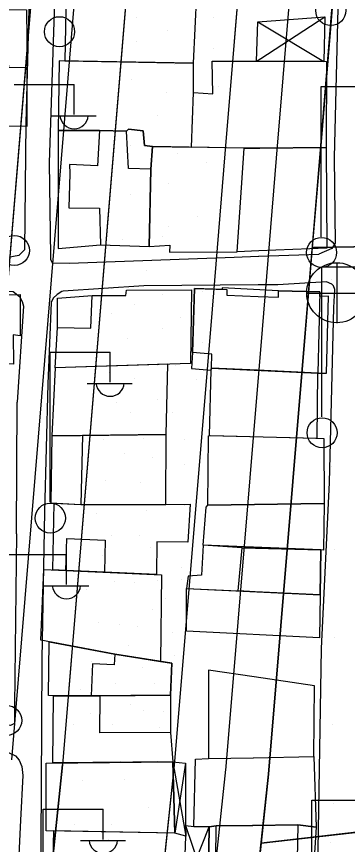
# Model space of a CAD drawing. Extents: x 417997 to 421451, y 4451742 to 4455216.
# Drawn here: x 420193.8 to 420232.3, y 4453202.3 to 4453298.8 of the extents above; entities that cross this region are included whole.
import ezdxf

# ---------------------------------------------------------------- set-up
doc = ezdxf.new("R2010")
doc.units = 0
for name, color, linetype in [('ADA', 7, 'Continuous'), ('ADAKENARI', 7, 'Continuous'), ('B_Mesken', 7, 'Continuous'), ('B_Sundurma', 7, 'Continuous'), ('B_Teras', 7, 'Continuous'), ('Default', 7, 'Continuous'), ('KALDIRIM', 7, 'Continuous'), ('PL_AYA_PARK_DINLENME', 7, 'Continuous'), ('PL_SAY_DINI_TESIS', 7, 'Continuous'), ('PL_TİCK', 7, 'Continuous'), ('PL_TURZM', 7, 'Continuous'), ('S_Elektrik_Diregi', 7, 'Continuous'), ('S_Rogar_Kapagi', 7, 'Continuous'), ('TR_DINITESIS', 7, 'Continuous'), ('TR_PARKALANI', 7, 'Continuous'), ('TR_TİC_TURIZM_K', 7, 'Continuous'), ('TR_TİCK', 7, 'Continuous'), ('Yol_Sose', 7, 'Continuous')]:
    doc.layers.add(name, color=color, linetype=linetype)

# ---------------------------------------------------------------- blocks, each defined once
blk = doc.blocks.new('POINT_DISPLAY')
at = {"layer": 'Default'}
blk.add_line((0, 0), (0, 0), dxfattribs=at)

msp = doc.modelspace()

# ---------------------------------------------------------------- linework, layer by layer
at = {"layer": 'ADA'}
msp.add_line((420222.297, 4453202.415), (420254.587, 4453206.153), dxfattribs=at)
msp.add_line((420222.297, 4453202.415), (420254.587, 4453206.153), dxfattribs=at)
at = {"layer": 'ADAKENARI'}
for p, q in [((420213.082, 4453379.48), (420199.164, 4453211.533)), ((420213.082, 4453379.48), (420199.164, 4453211.533)), ((420229.073, 4453281.843), (420236.838, 4453375.541)), ((420229.073, 4453281.843), (420236.838, 4453375.541)), ((420218.11, 4453282.752), (420225.632, 4453373.513)), ((420218.11, 4453282.752), (420225.632, 4453373.513)), ((420188.211, 4453212.56), (420200.344, 4453358.96)), ((420188.211, 4453212.56), (420200.344, 4453358.96)), ((420216.455, 4453262.772), (420218.11, 4453282.752)), ((420216.455, 4453262.772), (420218.11, 4453282.752)), ((420227.417, 4453261.863), (420229.073, 4453281.843)), ((420227.417, 4453261.863), (420229.073, 4453281.843)), ((420228.245, 4453271.853), (420271.831, 4453272.539)), ((420228.245, 4453271.853), (420271.831, 4453272.539)), ((420212.206, 4453211.509), (420216.455, 4453262.772)), ((420212.206, 4453211.509), (420216.455, 4453262.772)), ((420223.158, 4453210.47), (420227.417, 4453261.863)), ((420223.158, 4453210.47), (420227.417, 4453261.863)), ((420196.468, 4453185.779), (420199.164, 4453211.533)), ((420196.468, 4453185.779), (420199.164, 4453211.533)), ((420209.545, 4453186.605), (420212.206, 4453211.509)), ((420209.545, 4453186.605), (420212.206, 4453211.509)), ((420220.508, 4453185.677), (420223.158, 4453210.47)), ((420220.508, 4453185.677), (420223.158, 4453210.47))]:
    msp.add_line(p, q, dxfattribs=at)
at = {"layer": 'B_Mesken'}
for points in [[(420214.405, 4453293.334), (420214.788, 4453301.452), (420199.584, 4453301.44), (420199.438, 4453293.606)], [(420184.753, 4453299.685), (420194.96, 4453299.548), (420195.046, 4453292.785), (420192.881, 4453292.826), (420192.886, 4453293.103), (420184.519, 4453293.222)], [(420195.046, 4453292.785), (420192.881, 4453292.826), (420192.886, 4453293.103), (420184.519, 4453293.222), (420184.466, 4453291.733), (420184.407, 4453286.04), (420192.74, 4453286.019), (420195.033, 4453285.968)], [(420214.426, 4453289.904), (420214.405, 4453293.334), (420198.762, 4453293.618), (420198.655, 4453285.469), (420203.472, 4453285.49), (420206.597, 4453285.393), (420206.83, 4453285.639), (420208.561, 4453285.425), (420208.712, 4453283.745), (420209.624, 4453283.633), (420214.16, 4453283.54)], [(420222.132, 4453283.429), (420220.326, 4453283.414), (420214.16, 4453283.54), (420214.426, 4453289.904), (420216.652, 4453289.75), (420216.567, 4453293.574), (420222.239, 4453293.555), (420222.247, 4453293.555), (420229.907, 4453293.529), (420229.874, 4453283.493), (420222.14, 4453283.429)], [(420203.472, 4453285.49), (420198.655, 4453285.469), (420198.652, 4453271.74), (420203.559, 4453272.149), (420209.252, 4453271.978), (420209.443, 4453280.987), (420209.624, 4453283.633), (420208.712, 4453283.745), (420208.561, 4453285.425), (420206.83, 4453285.639), (420206.597, 4453285.393)], [(420209.252, 4453271.978), (420211.646, 4453272.134), (420211.623, 4453271.285), (420219.483, 4453271.34), (420220.326, 4453283.414), (420209.624, 4453283.633), (420209.443, 4453280.987)], [(420222.005, 4453271.439), (420219.483, 4453271.34), (420220.326, 4453283.414), (420222.132, 4453283.429), (420222.14, 4453283.429), (420229.874, 4453283.493), (420229.963, 4453271.752), (420222.014, 4453271.44)], [(420179.075, 4453258.498), (420179.739, 4453267.835), (420190.65, 4453267.421), (420190.574, 4453266.285), (420194.228, 4453266.375), (420194.229, 4453261.551), (420193.386, 4453261.667), (420193.428, 4453258.256)], [(420198.552, 4453262.511), (420198.551, 4453265.941), (420202.611, 4453266.263), (420206.509, 4453266.255), (420206.596, 4453266.865), (420214.165, 4453266.906), (420214.072, 4453258.32), (420198.283, 4453257.834)], [(420230.15, 4453266.165), (420229.116, 4453266.137), (420229.13, 4453266.684), (420224.324, 4453266.803), (420217.753, 4453267.15), (420217.765, 4453266.957), (420214.545, 4453267.055), (420214.276, 4453259.591), (420214.172, 4453257.749), (420216.444, 4453257.541), (420216.51, 4453257.789), (420228.878, 4453257.212), (420229.899, 4453257.187)], [(420198.283, 4453257.834), (420197.894, 4453249.88), (420211.233, 4453250.051), (420211.423, 4453258.238)], [(420228.808, 4453249.603), (420228.878, 4453257.212), (420216.51, 4453257.789), (420216.444, 4453257.541), (420216.225, 4453249.916)], [(420197.894, 4453249.88), (420197.782, 4453242.075), (420201.276, 4453241.876), (420211.199, 4453241.889), (420211.233, 4453250.051), (420201.494, 4453249.926)], [(420216.069, 4453241.807), (420216.162, 4453249.913), (420216.429, 4453249.928), (420228.676, 4453249.605), (420229.606, 4453249.588), (420229.633, 4453241.992)], [(420198.171, 4453242.053), (420201.276, 4453241.876), (420211.199, 4453241.889), (420214.037, 4453241.922), (420213.736, 4453237.492), (420210.148, 4453237.553), (420210.112, 4453233.728), (420204.028, 4453234.004), (420199.529, 4453234.208), (420198.033, 4453234.275)], [(420215.55, 4453237.168), (420215.906, 4453241.594), (420216.069, 4453241.807), (420229.633, 4453241.992), (420229.543, 4453236.578), (420229.256, 4453236.617)], [(420215.55, 4453237.168), (420215.341, 4453233.658), (420213.799, 4453233.555), (420213.605, 4453232.114), (420219.614, 4453231.82), (420229.185, 4453231.353), (420229.256, 4453236.617), (420220.095, 4453236.845)], [(420210.702, 4453233.701), (420210.57, 4453223.604), (420205.255, 4453224.435), (420196.637, 4453226.067), (420196.99, 4453234.323)], [(420213.59, 4453227.114), (420213.605, 4453232.114), (420229.185, 4453231.353), (420229.105, 4453226.344)], [(420198.087, 4453219.592), (420197.516, 4453219.628), (420197.613, 4453225.882), (420205.255, 4453224.435), (420210.57, 4453223.604), (420211.893, 4453223.397), (420211.746, 4453219.687), (420202.484, 4453219.6)], [(420221.481, 4453221.796), (420216.147, 4453222.587), (420216.142, 4453212.272), (420221.381, 4453212.384), (420221.39, 4453212.384), (420228.414, 4453212.535), (420228.491, 4453220.758), (420221.489, 4453221.795)], [(420211.713, 4453215.321), (420211.991, 4453211.894), (420198.027, 4453211.765), (420198.087, 4453219.592), (420203.553, 4453219.602), (420211.746, 4453219.687)], [(420221.298, 4453204.489), (420217.057, 4453204.425), (420216.231, 4453204.318), (420214.453, 4453204.365), (420214.629, 4453212.218), (420216.142, 4453212.272), (420221.381, 4453212.384), (420221.39, 4453212.384), (420228.414, 4453212.535), (420228.713, 4453204.303), (420226.563, 4453204.568), (420221.307, 4453204.489)], [(420197.233, 4453211.757), (420211.991, 4453211.894), (420212.255, 4453203.601), (420197.251, 4453203.859)], [(420221.214, 4453196.533), (420216.981, 4453196.553), (420216.134, 4453196.575), (420216.231, 4453204.318), (420217.057, 4453204.425), (420221.298, 4453204.489), (420221.307, 4453204.489), (420226.563, 4453204.568), (420228.713, 4453204.303), (420228.189, 4453196.483), (420226.426, 4453196.509), (420221.223, 4453196.533)], [(420198.113, 4453203.845), (420197.924, 4453195.737), (420210.238, 4453195.361), (420211.421, 4453195.413), (420211.511, 4453200.027), (420213.41, 4453199.948), (420213.531, 4453203.243), (420212.255, 4453203.601)]]:
    msp.add_lwpolyline(points, close=True, dxfattribs=at)
at = {"layer": 'B_Sundurma'}
for p, q in [((420221.903, 4453298.153), (420222.285, 4453297.923)), ((420222.242, 4453293.872), (420229.71, 4453298.713)), ((420222.285, 4453297.923), (420229.584, 4453293.53)), ((420221.756, 4453293.557), (420222.242, 4453293.872)), ((420211.991, 4453211.894), (420213.531, 4453203.243)), ((420213.492, 4453211.757), (420212.255, 4453203.601)), ((420213.484, 4453204.495), (420216.134, 4453196.575)), ((420213.191, 4453196.697), (420216.231, 4453204.318))]:
    msp.add_line(p, q, dxfattribs=at)
for points in [[(420221.756, 4453293.557), (420221.903, 4453298.153), (420229.71, 4453298.713), (420229.584, 4453293.53)], [(420211.991, 4453211.894), (420213.492, 4453211.757), (420213.484, 4453204.495), (420213.531, 4453203.243), (420212.255, 4453203.601)], [(420215.55, 4453196.619), (420213.191, 4453196.697), (420213.41, 4453199.948), (420213.531, 4453203.243), (420213.484, 4453204.495), (420214.453, 4453204.365), (420216.231, 4453204.318), (420216.134, 4453196.575)]]:
    msp.add_lwpolyline(points, close=True, dxfattribs=at)
at = {"layer": 'B_Teras'}
for points in [[(420200.011, 4453280.451), (420199.873, 4453276.461), (420203.46, 4453276.419), (420203.559, 4453272.149), (420209.252, 4453271.978), (420209.443, 4453280.987), (420206.822, 4453281.05), (420206.597, 4453285.393), (420203.472, 4453285.49), (420203.226, 4453281.349), (420199.982, 4453281.519)], [(420198.283, 4453257.834), (420198.552, 4453262.511), (420202.447, 4453262.437), (420202.611, 4453266.263), (420206.509, 4453266.255), (420206.596, 4453266.865), (420214.165, 4453266.906), (420214.072, 4453258.32)], [(420221.858, 4453257.54), (420216.51, 4453257.789), (420216.559, 4453259.399), (420214.276, 4453259.591), (420214.545, 4453267.055), (420218.28, 4453266.941), (420218.276, 4453266.307), (420221.949, 4453266.143), (420224.312, 4453266.038), (420224.324, 4453266.803), (420229.13, 4453266.684), (420228.878, 4453257.212)], [(420201.494, 4453249.926), (420201.276, 4453241.876), (420211.199, 4453241.889), (420211.233, 4453250.051)], [(420199.529, 4453234.208), (420199.644, 4453237.924), (420204.126, 4453237.748), (420204.028, 4453234.004)], [(420221.639, 4453236.806), (420229.256, 4453236.617), (420229.185, 4453231.353), (420221.586, 4453231.724), (420219.614, 4453231.82), (420220.095, 4453236.845)], [(420205.255, 4453224.435), (420205.188, 4453223.204), (420202.64, 4453223.306), (420202.484, 4453219.6), (420203.553, 4453219.602), (420211.746, 4453219.687), (420211.893, 4453223.397)], [(420203.496, 4453215.284), (420203.553, 4453219.602), (420211.746, 4453219.687), (420211.713, 4453215.321)], [(420221.214, 4453196.533), (420216.981, 4453196.553), (420217.057, 4453204.425), (420221.298, 4453204.489), (420221.307, 4453204.489), (420226.563, 4453204.568), (420226.426, 4453196.509), (420221.223, 4453196.533)]]:
    msp.add_lwpolyline(points, close=True, dxfattribs=at)
at = {"layer": 'KALDIRIM'}
for p, q in [((420207.103, 4453379.976), (420193.194, 4453212.147)), ((420207.103, 4453379.976), (420193.194, 4453212.147)), ((420224.09, 4453282.256), (420231.612, 4453373.017)), ((420224.09, 4453282.256), (420231.612, 4453373.017)), ((420222.434, 4453262.276), (420224.09, 4453282.256)), ((420222.434, 4453262.276), (420224.09, 4453282.256)), ((420218.175, 4453210.883), (420222.434, 4453262.276)), ((420218.175, 4453210.883), (420222.434, 4453262.276)), ((420215.537, 4453186.209), (420218.186, 4453211.001)), ((420215.537, 4453186.209), (420218.186, 4453211.001))]:
    msp.add_line(p, q, dxfattribs=at)
at = {"layer": 'PL_AYA_PARK_DINLENME'}
for points in [[(420213.082, 4453379.48), (420199.164, 4453211.533), (420196.468, 4453185.779), (420194.898, 4453160.649), (420194.07, 4453147.402)], [(420213.082, 4453379.48), (420199.164, 4453211.533), (420196.468, 4453185.779), (420194.898, 4453160.649), (420194.07, 4453147.402)], [(420207.007, 4453145.986), (420207.873, 4453159.838), (420209.545, 4453186.605), (420212.206, 4453211.509), (420216.455, 4453262.772), (420218.11, 4453282.752), (420225.632, 4453373.513)], [(420207.007, 4453145.986), (420207.873, 4453159.838), (420209.545, 4453186.605), (420212.206, 4453211.509), (420216.455, 4453262.772), (420218.11, 4453282.752), (420225.632, 4453373.513)], [(420320.42, 4453206.383), (420343.792, 4453273.663), (420331.467, 4453273.477), (420289.162, 4453272.812), (420282.058, 4453272.7), (420262.699, 4453207.092), (420254.587, 4453206.153), (420222.297, 4453202.415)], [(420320.42, 4453206.383), (420343.792, 4453273.663), (420331.467, 4453273.477), (420289.162, 4453272.812), (420282.058, 4453272.7), (420262.699, 4453207.092), (420254.587, 4453206.153), (420222.297, 4453202.415)], [(420222.297, 4453202.415), (420221.208, 4453192.223), (420280.641, 4453199.102), (420281.919, 4453199.233), (420298.481, 4453200.926), (420308.336, 4453200.31)], [(420222.297, 4453202.415), (420221.208, 4453192.223), (420280.641, 4453199.102), (420281.919, 4453199.233), (420298.481, 4453200.926), (420308.336, 4453200.31)]]:
    msp.add_lwpolyline(points, dxfattribs=at)
at = {"layer": 'PL_SAY_DINI_TESIS'}
msp.add_lwpolyline([(420228.245, 4453271.853), (420227.417, 4453261.863), (420223.158, 4453210.47), (420222.297, 4453202.415), (420254.587, 4453206.153), (420262.699, 4453207.092), (420282.058, 4453272.7), (420271.831, 4453272.539), (420228.245, 4453271.853)], dxfattribs=at)
msp.add_lwpolyline([(420228.245, 4453271.853), (420227.417, 4453261.863), (420223.158, 4453210.47), (420222.297, 4453202.415), (420254.587, 4453206.153), (420262.699, 4453207.092), (420282.058, 4453272.7), (420271.831, 4453272.539), (420228.245, 4453271.853)], dxfattribs=at)
at = {"layer": 'PL_TİCK'}
msp.add_lwpolyline([(420343.792, 4453273.663), (420357.117, 4453273.865), (420433.491, 4453269.164), (420434.165, 4453279.129), (420434.178, 4453279.141), (420440.238, 4453377.613), (420435.556, 4453382.921), (420258.449, 4453394.201), (420249.675, 4453391.251), (420241.035, 4453383.791), (420236.838, 4453375.541), (420229.073, 4453281.843), (420228.245, 4453271.853), (420271.831, 4453272.539), (420282.058, 4453272.7), (420289.162, 4453272.812), (420331.467, 4453273.477), (420343.792, 4453273.663)], dxfattribs=at)
msp.add_lwpolyline([(420343.792, 4453273.663), (420357.117, 4453273.865), (420433.491, 4453269.164), (420434.165, 4453279.129), (420434.178, 4453279.141), (420440.238, 4453377.613), (420435.556, 4453382.921), (420258.449, 4453394.201), (420249.675, 4453391.251), (420241.035, 4453383.791), (420236.838, 4453375.541), (420229.073, 4453281.843), (420228.245, 4453271.853), (420271.831, 4453272.539), (420282.058, 4453272.7), (420289.162, 4453272.812), (420331.467, 4453273.477), (420343.792, 4453273.663)], dxfattribs=at)
at = {"layer": 'PL_TURZM'}
msp.add_lwpolyline([(420137.291, 4453367.443), (420127.48, 4453217.492), (420127.056, 4453211.006), (420187.534, 4453206.093), (420188.211, 4453212.56), (420200.344, 4453358.96), (420201.047, 4453367.443), (420137.291, 4453367.443)], dxfattribs=at)
msp.add_lwpolyline([(420137.291, 4453367.443), (420127.48, 4453217.492), (420127.056, 4453211.006), (420187.534, 4453206.093), (420188.211, 4453212.56), (420200.344, 4453358.96), (420201.047, 4453367.443), (420137.291, 4453367.443)], dxfattribs=at)
at = {"layer": 'S_Elektrik_Diregi'}
for p, q in [((420193.5, 4453290.83), (420200.5, 4453290.83)), ((420200.5, 4453287.33), (420200.5, 4453290.83)), ((420229.295, 4453273.105), (420229.295, 4453290.605)), ((420229.295, 4453290.605), (420236.295, 4453290.605)), ((420197.84, 4453287.19), (420203.09, 4453287.19)), ((420229.358, 4453252.089), (420229.358, 4453269.589)), ((420229.358, 4453269.589), (420236.358, 4453269.589)), ((420197.694, 4453242.146), (420197.694, 4453259.646)), ((420197.694, 4453259.646), (420204.694, 4453259.646)), ((420204.694, 4453256.146), (420204.694, 4453259.646)), ((420202.034, 4453256.006), (420207.285, 4453256.006)), ((420192.608, 4453236.054), (420199.608, 4453236.054)), ((420199.608, 4453232.554), (420199.608, 4453236.054)), ((420196.948, 4453232.414), (420202.198, 4453232.414)), ((420228.2, 4453189.944), (420228.2, 4453207.444)), ((420228.2, 4453207.444), (420235.2, 4453207.444)), ((420196.903, 4453188.866), (420196.903, 4453206.366)), ((420196.903, 4453206.366), (420203.903, 4453206.366)), ((420203.903, 4453202.866), (420203.903, 4453206.366)), ((420201.243, 4453202.726), (420206.493, 4453202.726))]:
    msp.add_line(p, q, dxfattribs=at)
for centre in [(420230.402, 4453299.452), (420198.8, 4453296.997), (420193.536, 4453271.495), (420229.331, 4453271.27), (420229.394, 4453250.254), (420197.73, 4453240.31), (420192.644, 4453216.718)]:
    msp.add_circle(centre, 1.75, dxfattribs=at)
for centre in [(420200.501, 4453287.343), (420204.695, 4453256.159), (420199.609, 4453232.567), (420203.904, 4453202.879)]:
    msp.add_arc(centre, 1.658, 184.83843, 355.14641, dxfattribs=at)
at = {"layer": 'S_Rogar_Kapagi'}
for p, q in [((420231.153, 4453263.042), (420231.153, 4453270.042)), ((420227.583, 4453266.507), (420234.583, 4453266.507))]:
    msp.add_line(p, q, dxfattribs=at)
msp.add_circle((420231.1, 4453266.571), 3.5, dxfattribs=at)
at = {"layer": 'TR_TİC_TURIZM_K'}
msp.add_lwpolyline([(420137.291, 4453367.443), (420127.48, 4453217.492), (420127.056, 4453211.006), (420187.534, 4453206.093), (420188.211, 4453212.56), (420200.344, 4453358.96), (420201.047, 4453367.443), (420137.291, 4453367.443)], dxfattribs=at)
msp.add_lwpolyline([(420137.291, 4453367.443), (420127.48, 4453217.492), (420127.056, 4453211.006), (420187.534, 4453206.093), (420188.211, 4453212.56), (420200.344, 4453358.96), (420201.047, 4453367.443), (420137.291, 4453367.443)], dxfattribs=at)
at = {"layer": 'TR_TİCK'}
msp.add_lwpolyline([(420343.792, 4453273.663), (420357.117, 4453273.865), (420433.491, 4453269.164), (420434.165, 4453279.129), (420434.178, 4453279.141), (420440.238, 4453377.613), (420435.556, 4453382.921), (420258.449, 4453394.201), (420249.675, 4453391.251), (420241.035, 4453383.791), (420236.838, 4453375.541), (420229.073, 4453281.843), (420228.245, 4453271.853), (420271.831, 4453272.539), (420282.058, 4453272.7), (420289.162, 4453272.812), (420331.467, 4453273.477), (420343.792, 4453273.663)], dxfattribs=at)
msp.add_lwpolyline([(420343.792, 4453273.663), (420357.117, 4453273.865), (420433.491, 4453269.164), (420434.165, 4453279.129), (420434.178, 4453279.141), (420440.238, 4453377.613), (420435.556, 4453382.921), (420258.449, 4453394.201), (420249.675, 4453391.251), (420241.035, 4453383.791), (420236.838, 4453375.541), (420229.073, 4453281.843), (420228.245, 4453271.853), (420271.831, 4453272.539), (420282.058, 4453272.7), (420289.162, 4453272.812), (420331.467, 4453273.477), (420343.792, 4453273.663)], dxfattribs=at)
at = {"layer": 'Yol_Sose'}
for points in [[(420223.871, 4453351.125), (420230.887, 4453350.927), (420231.511, 4453350.775), (420231.792, 4453350.151), (420231.393, 4453329.254), (420231.389, 4453306.098), (420230.811, 4453282.32), (420230.907, 4453272.349), (420230.795, 4453272.137), (420230.523, 4453271.716), (420229.024, 4453271.069)], [(420194.893, 4453286.387), (420194.712, 4453271.586), (420194.079, 4453270.9), (420192.611, 4453270.643), (420171.569, 4453269.976), (420171.121, 4453270.286), (420170.689, 4453270.792), (420169.979, 4453278.873), (420168.439, 4453285.794), (420165.962, 4453290.299), (420160.486, 4453299.467), (420152.306, 4453311.637), (420152.129, 4453312.269), (420152.105, 4453313.111), (420152.503, 4453313.867), (420152.925, 4453314.229), (420153.678, 4453314.544), (420157.901, 4453314.564), (420182.946, 4453314.201), (420193.252, 4453314.334), (420194.416, 4453314.216), (420194.873, 4453313.269), (420195.365, 4453305.491)], [(420195.365, 4453305.491), (420194.893, 4453286.387)], [(420198.272, 4453301.666), (420197.612, 4453281.708), (420197.736, 4453270.858), (420197.74, 4453270.471), (420197.946, 4453270.068), (420199.953, 4453270.004), (420219.147, 4453270.731), (420221.999, 4453270.828)], [(420222.007, 4453270.829), (420229.024, 4453271.069)], [(420221.999, 4453270.828), (420222.007, 4453270.829)], [(420193.809, 4453238.478), (420193.547, 4453218.435), (420193.564, 4453216.36), (420193.1, 4453216.141), (420192.217, 4453216.177), (420172.722, 4453216.578), (420157.476, 4453217.232), (420157.166, 4453217.414), (420156.916, 4453217.722), (420156.727, 4453218.359), (420158.197, 4453228.188), (420162.478, 4453245.209), (420166.361, 4453257.205), (420167.761, 4453263.344), (420168.882, 4453266.139), (420169.325, 4453266.547), (420169.786, 4453266.894), (420171.301, 4453267.217), (420179.757, 4453267.098), (420193.416, 4453266.698), (420194.136, 4453266.138), (420194.463, 4453265.567), (420194.616, 4453265.007), (420193.851, 4453253.82)], [(420221.963, 4453267.481), (420208.637, 4453267.378), (420199.238, 4453266.76), (420199.073, 4453266.713), (420198.523, 4453266.376), (420198.044, 4453265.948), (420197.84, 4453265.448), (420197.458, 4453255.936), (420197.041, 4453241.019)], [(420221.972, 4453267.481), (420221.963, 4453267.481)], [(420224.25, 4453267.499), (420221.972, 4453267.481)], [(420226.098, 4453128.485), (420227, 4453128.462), (420227.357, 4453128.825), (420227.789, 4453129.597), (420228.262, 4453140.084), (420228.709, 4453161.101), (420228.77, 4453192.273), (420229.329, 4453225.123), (420230.246, 4453244.436), (420230.757, 4453264.84), (420230.883, 4453266.956), (420230.741, 4453267.369), (420230.515, 4453267.584), (420229.924, 4453267.836), (420224.25, 4453267.499)], [(420193.809, 4453238.478), (420193.851, 4453253.82)], [(420197.041, 4453241.019), (420196.726, 4453223.915), (420196.683, 4453208.867)], [(420168.492, 4453185.289), (420168.526, 4453210.038), (420168.884, 4453213.011), (420169.172, 4453213.412), (420169.599, 4453213.591), (420170.335, 4453213.689), (420182.447, 4453213.524), (420192.839, 4453213.004), (420193.688, 4453212.61), (420194.099, 4453212.085), (420194.427, 4453211.353), (420194.53, 4453210.292), (420194.253, 4453205.106), (420193.365, 4453186.322), (420192.92, 4453166.198), (420193.295, 4453156.487)], [(420196.683, 4453208.867), (420196.499, 4453185.04), (420195.764, 4453168.559), (420195.363, 4453147.099), (420195.274, 4453139.988), (420195.641, 4453139.39), (420196.175, 4453139.063), (420209.627, 4453134.446), (420220.516, 4453130.505)]]:
    msp.add_lwpolyline(points, dxfattribs=at)

# ---------------------------------------------------------------- block references
at = {"layer": 'TR_DINITESIS', "xscale": 0.1, "yscale": 0.10000000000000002}
for p in [(420230.493, 4453268.129), (420230.493, 4453268.129), (420230.493, 4453256.66), (420230.493, 4453256.66), (420230.493, 4453246.329), (420230.493, 4453246.329), (420230.815, 4453236.655), (420230.815, 4453236.655), (420230.872, 4453226.416), (420230.872, 4453226.416), (420230.596, 4453216.254), (420230.596, 4453216.254), (420230.706, 4453207.095), (420230.706, 4453207.095)]:
    msp.add_blockref('POINT_DISPLAY', p, dxfattribs=at)
at = {"layer": 'TR_PARKALANI', "xscale": 0.1, "yscale": 0.10000000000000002}
for p in [(420207.746, 4453298.69), (420207.746, 4453298.69), (420216.747, 4453298.599), (420216.747, 4453298.599), (420211.401, 4453297.137), (420211.401, 4453297.137), (420207.746, 4453295.903), (420207.746, 4453295.903), (420216.747, 4453295.08), (420216.747, 4453295.08), (420212.224, 4453293.207), (420212.224, 4453293.207), (420207.243, 4453291.47), (420207.243, 4453291.47), (420217.341, 4453290.557), (420217.341, 4453290.557), (420211.31, 4453289.917), (420211.31, 4453289.917), (420210.259, 4453287.175), (420210.259, 4453287.175), (420214.371, 4453286.718), (420214.371, 4453286.718), (420207.106, 4453283.702), (420207.106, 4453283.702), (420212.498, 4453282.788), (420212.498, 4453282.788), (420215.925, 4453281.737), (420215.925, 4453281.737), (420211.493, 4453279.27), (420211.493, 4453279.27), (420207.106, 4453277.99), (420207.106, 4453277.99), (420214.828, 4453275.431), (420214.828, 4453275.431), (420211.493, 4453274.289), (420211.493, 4453274.289), (420210.853, 4453273.101), (420210.853, 4453273.101), (420206.1, 4453272.735), (420206.1, 4453272.735), (420214.691, 4453270.496), (420214.691, 4453270.496), (420208.934, 4453269.171), (420208.934, 4453269.171), (420204.867, 4453267.024), (420204.867, 4453267.024), (420210.807, 4453266.384), (420210.807, 4453266.384), (420215.422, 4453266.704), (420215.422, 4453266.704), (420207.517, 4453265.196), (420207.517, 4453265.196), (420204.867, 4453264.145), (420204.867, 4453264.145), (420212.909, 4453263.688), (420212.909, 4453263.688), (420210.807, 4453262.454), (420210.807, 4453262.454), (420206.74, 4453261.266), (420206.74, 4453261.266), (420215.422, 4453260.763), (420215.422, 4453260.763), (420210.213, 4453258.067), (420210.213, 4453258.067), (420212.269, 4453258.113), (420212.269, 4453258.113), (420204.593, 4453257.245), (420204.593, 4453257.245), (420207.563, 4453256.559), (420207.563, 4453256.559), (420214.737, 4453256.422), (420214.737, 4453256.422), (420205.415, 4453253.818), (420205.415, 4453253.818), (420210.213, 4453254.138), (420210.213, 4453254.138), (420207.06, 4453252.652), (420207.06, 4453252.652), (420211.972, 4453252.561), (420211.972, 4453252.561), (420203.93, 4453249.5), (420203.93, 4453249.5), (420208.614, 4453249.568), (420208.614, 4453249.568), (420213.343, 4453249.431), (420213.343, 4453249.431), (420206.42, 4453247.832), (420206.42, 4453247.832), (420209.688, 4453247.352), (420209.688, 4453247.352), (420213.343, 4453246.598), (420213.343, 4453246.598), (420204.136, 4453244.679), (420204.136, 4453244.679), (420208.202, 4453244.405), (420208.202, 4453244.405), (420208.888, 4453241.16), (420208.888, 4453241.16), (420213.343, 4453241.8), (420213.343, 4453241.8), (420203.13, 4453240.84), (420203.13, 4453240.84), (420204.912, 4453238.281), (420204.912, 4453238.281), (420208.111, 4453238.281), (420208.111, 4453238.281), (420213.252, 4453237.482), (420213.252, 4453237.482), (420209.368, 4453236.933), (420209.368, 4453236.933), (420203.816, 4453235.928), (420203.816, 4453235.928), (420212.978, 4453234.534), (420212.978, 4453234.534), (420205.164, 4453232.912), (420205.164, 4453232.912), (420207.54, 4453232.798), (420207.54, 4453232.798), (420210.213, 4453233.026), (420210.213, 4453233.026), (420213.046, 4453233.141), (420213.046, 4453233.141), (420201.942, 4453231.975), (420201.942, 4453231.975), (420211.173, 4453230.902), (420211.173, 4453230.902), (420209.642, 4453229.668), (420209.642, 4453229.668), (420203.382, 4453228.183), (420203.382, 4453228.183), (420205.803, 4453227.931), (420205.803, 4453227.931), (420207.928, 4453227.634), (420207.928, 4453227.634), (420211.995, 4453227.018), (420211.995, 4453227.018), (420206.786, 4453225.487), (420206.786, 4453225.487), (420212.246, 4453224.299), (420212.246, 4453224.299), (420202.582, 4453223.59), (420202.582, 4453223.59), (420208.499, 4453222.836), (420208.499, 4453222.836), (420205.324, 4453221.031), (420205.324, 4453221.031), (420209.825, 4453221.054), (420209.825, 4453221.054), (420201.234, 4453220.346), (420201.234, 4453220.346), (420207.014, 4453218.587), (420207.014, 4453218.587), (420202.468, 4453217.513), (420202.468, 4453217.513), (420208.614, 4453217.924), (420208.614, 4453217.924), (420210.967, 4453217.741), (420210.967, 4453217.741), (420200.48, 4453216.211), (420200.48, 4453216.211), (420205.027, 4453216.211), (420205.027, 4453216.211), (420210.419, 4453215.959), (420210.419, 4453215.959), (420205.918, 4453211.961), (420205.918, 4453211.961), (420210.167, 4453211.961), (420210.167, 4453211.961), (420201.485, 4453209.676), (420201.485, 4453209.676), (420206.42, 4453209.859), (420206.42, 4453209.859), (420209.162, 4453206.523), (420209.162, 4453206.523), (420200.571, 4453204.604), (420200.571, 4453204.604), (420204.867, 4453204.604), (420204.867, 4453204.604), (420204.455, 4453202.868), (420204.455, 4453202.868), (420230.417, 4453202.495), (420230.417, 4453202.495)]:
    msp.add_blockref('POINT_DISPLAY', p, dxfattribs=at)

doc.saveas('drawing.dxf')
